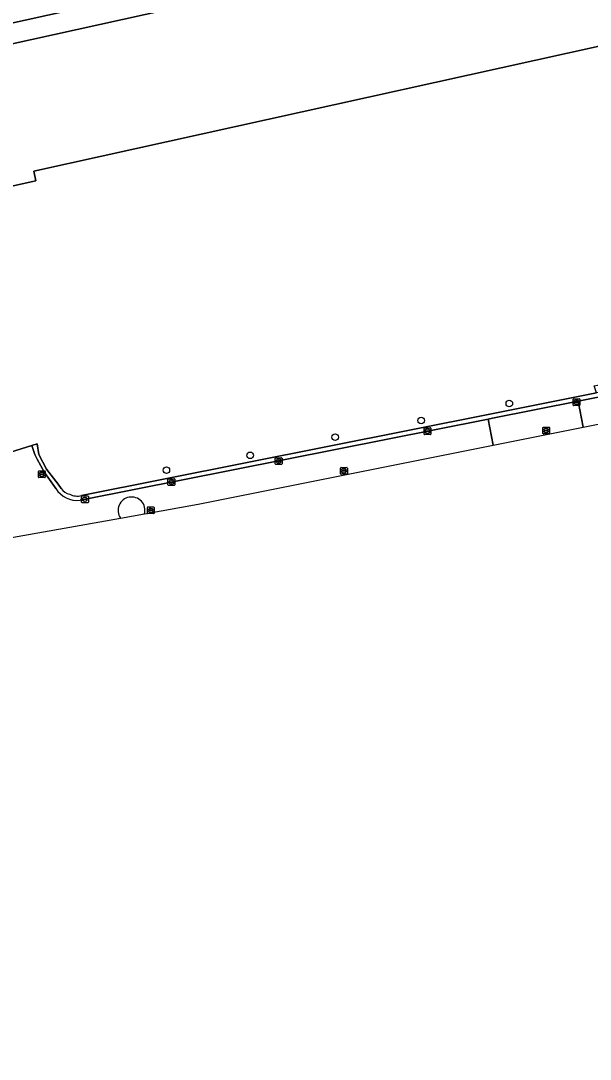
# Model space of a CAD drawing. Extents: x 161477 to 163040, y 383680 to 384871.
# Drawn here: x 162310.1 to 162394.9, y 383727.2 to 383881.8 of the extents above; entities that cross this region are included whole.
import ezdxf

# ---------------------------------------------------------------- set-up
doc = ezdxf.new("R2010")
doc.units = 0
for name, color, linetype in [('IMGEO_Boom', 7, 'Continuous'), ('IMGEO_Erf', 7, 'Continuous'), ('IMGEO_Kolk', 7, 'Continuous'), ('IMGEO_Pand', 7, 'Continuous'), ('IMGEO_Rijbaan_lokaal_open', 7, 'Continuous'), ('IMGEO_Rioolput', 7, 'Continuous'), ('IMGEO_Terreindeel_gesloten', 7, 'Continuous'), ('IMGEO_Voetpad_open', 7, 'Continuous')]:
    doc.layers.add(name, color=color, linetype=linetype)

msp = doc.modelspace()

# ---------------------------------------------------------------- linework, layer by layer
at = {"layer": 'IMGEO_Boom'}
for centre in [(162382.82, 383824.81), (162369.71, 383822.27), (162356.89, 383819.8), (162344.26, 383817.08), (162331.79, 383814.88)]:
    msp.add_circle(centre, 0.489, dxfattribs=at)
at = {"layer": 'IMGEO_Erf'}
for points in [[(162421.56, 383883.57), (162312.05, 383859.38), (162312.37, 383857.91), (162254.76, 383845.19), (162254.46, 383846.53), (162253.68, 383850.09), (162222.78, 383843.26)], [(162319.15, 383811.08), (162380.16, 383823.26), (162395.79, 383826.38), (162395.46, 383827.41), (162445.16, 383837.56), (162467.17, 383842.24), (162466.76, 383844.47), (162467.52, 383844.47), (162468.05, 383841.17), (162493.72, 383846.3), (162493.13, 383849.82), (162493.06, 383850.22), (162529, 383857.59)], [(161913.96, 383727.2), (162034.23, 383752.62), (162061.02, 383757.62), (162072.88, 383760.06), (162200.21, 383788.99), (162215.71, 383792.24), (162226.94, 383794.59), (162253.58, 383800.74), (162261.09, 383802.89), (162298.92, 383814.56), (162300.16, 383814.95), (162305.42, 383816.57), (162306.83, 383817), (162311.78, 383818.53), (162312.56, 383818.77), (162312.8, 383817.2), (162313.95, 383815.04), (162315.67, 383812.77), (162316.14, 383812.14)]]:
    msp.add_lwpolyline(points, dxfattribs=at)
for centre, radius, start, end in [((162317.96, 383813.5), 2.28, 216.7152, 256.2761), ((162318.57, 383813.49), 2.48, 242.3013, 283.5464)]:
    msp.add_arc(centre, radius, start, end, dxfattribs=at)
at = {"layer": 'IMGEO_Kolk'}
for p, q in [((162392.3, 383824.57), (162392.3, 383825.42)), ((162392.38, 383825.49), (162393.23, 383825.49)), ((162393.23, 383824.49), (162392.38, 383824.49)), ((162392.56, 383824.99), (162392.56, 383825)), ((162393, 383824.95), (162392.6, 383824.95)), ((162392.61, 383825.04), (162393, 383825.04)), ((162392.79, 383825.27), (162392.82, 383825.27)), ((162392.81, 383824.71), (162392.79, 383824.71)), ((162393.05, 383825), (162393.05, 383824.99)), ((162393.3, 383825.42), (162393.3, 383824.57)), ((162370.15, 383820.25), (162370.15, 383821.1)), ((162370.23, 383821.17), (162371.08, 383821.17)), ((162371.08, 383820.17), (162370.23, 383820.17)), ((162370.41, 383820.67), (162370.41, 383820.68)), ((162370.45, 383820.72), (162370.85, 383820.72)), ((162370.85, 383820.63), (162370.45, 383820.63)), ((162370.64, 383820.95), (162370.66, 383820.95)), ((162370.66, 383820.39), (162370.64, 383820.39)), ((162370.89, 383820.68), (162370.89, 383820.67)), ((162371.15, 383821.1), (162371.15, 383820.25)), ((162348.07, 383816.72), (162348.93, 383816.72)), ((162348, 383815.8), (162348, 383816.65)), ((162348.93, 383815.72), (162348.07, 383815.72)), ((162348.26, 383816.22), (162348.26, 383816.23)), ((162348.3, 383816.27), (162348.7, 383816.27)), ((162348.7, 383816.18), (162348.3, 383816.18)), ((162348.51, 383815.94), (162348.48, 383815.94)), ((162348.49, 383816.5), (162348.51, 383816.5)), ((162348.74, 383816.23), (162348.74, 383816.22)), ((162349, 383816.65), (162349, 383815.8)), ((162332.1, 383813.6), (162332.96, 383813.6)), ((162332.03, 383812.67), (162332.03, 383813.53)), ((162332.96, 383812.6), (162332.1, 383812.6)), ((162332.29, 383813.09), (162332.29, 383813.11)), ((162332.33, 383813.14), (162332.73, 383813.14)), ((162332.73, 383813.06), (162332.33, 383813.06)), ((162332.54, 383812.82), (162332.51, 383812.82)), ((162332.52, 383813.38), (162332.54, 383813.38)), ((162332.77, 383813.11), (162332.77, 383813.09)), ((162333.03, 383813.53), (162333.03, 383812.67)), ((162319.18, 383810.11), (162319.18, 383810.96)), ((162319.26, 383811.03), (162320.11, 383811.03)), ((162319.44, 383810.53), (162319.44, 383810.54)), ((162319.48, 383810.58), (162319.88, 383810.58)), ((162319.88, 383810.49), (162319.48, 383810.49)), ((162319.67, 383810.81), (162319.7, 383810.81)), ((162319.93, 383810.54), (162319.93, 383810.53)), ((162320.18, 383810.96), (162320.18, 383810.11)), ((162320.11, 383810.03), (162319.26, 383810.03)), ((162319.69, 383810.25), (162319.67, 383810.25))]:
    msp.add_line(p, q, dxfattribs=at)
for points in [[(162392.3, 383824.57), (162392.3, 383825.42)], [(162392.38, 383825.49), (162393.23, 383825.49)], [(162393.23, 383824.49), (162392.38, 383824.49)], [(162393.3, 383825.42), (162393.3, 383824.57)], [(162370.15, 383820.25), (162370.15, 383821.1)], [(162370.23, 383821.17), (162371.08, 383821.17)], [(162371.08, 383820.17), (162370.23, 383820.17)], [(162371.15, 383821.1), (162371.15, 383820.25)], [(162348.07, 383816.72), (162348.93, 383816.72)], [(162348, 383815.8), (162348, 383816.65)], [(162348.93, 383815.72), (162348.07, 383815.72)], [(162349, 383816.65), (162349, 383815.8)], [(162332.1, 383813.6), (162332.96, 383813.6)], [(162332.03, 383812.67), (162332.03, 383813.53)], [(162332.96, 383812.6), (162332.1, 383812.6)], [(162333.03, 383813.53), (162333.03, 383812.67)], [(162319.18, 383810.11), (162319.18, 383810.96)], [(162319.26, 383811.03), (162320.11, 383811.03)], [(162320.18, 383810.96), (162320.18, 383810.11)], [(162320.11, 383810.03), (162319.26, 383810.03)]]:
    msp.add_lwpolyline(points, dxfattribs=at)
for centre, radius, start, end in [((162392.38, 383825.42), 0.0765, 91.552, 178.448), ((162392.38, 383825.42), 0.0765, 91.552, 178.448), ((162392.38, 383824.57), 0.0765, 181.552, 268.448), ((162392.38, 383824.57), 0.0765, 181.552, 268.448), ((162392.6, 383825), 0.0403, 85.8775, 175.7526), ((162392.6, 383824.99), 0.0366, 178.938, 274.7102), ((162393.01, 383825), 0.0386, 1.7309, 96.639), ((162393, 383824.99), 0.043, 264.8664, 352.4533), ((162393.23, 383825.42), 0.0765, 1.552, 88.448), ((162393.23, 383825.42), 0.0765, 1.552, 88.448), ((162393.23, 383824.57), 0.0765, 271.552, 358.448), ((162393.23, 383824.57), 0.0765, 271.552, 358.448), ((162370.23, 383821.1), 0.0765, 91.552, 178.448), ((162370.23, 383821.1), 0.0765, 91.552, 178.448), ((162370.23, 383820.25), 0.0765, 181.552, 268.448), ((162370.23, 383820.25), 0.0765, 181.552, 268.448), ((162370.45, 383820.68), 0.0403, 85.8775, 175.7526), ((162370.45, 383820.67), 0.0366, 178.938, 274.7102), ((162370.86, 383820.68), 0.0386, 1.7309, 96.639), ((162370.85, 383820.67), 0.043, 264.8664, 352.4533), ((162371.08, 383821.1), 0.0765, 1.552, 88.448), ((162371.08, 383821.1), 0.0765, 1.552, 88.448), ((162371.08, 383820.25), 0.0765, 271.552, 358.448), ((162371.08, 383820.25), 0.0765, 271.552, 358.448), ((162348.08, 383816.65), 0.0765, 91.552, 178.448), ((162348.08, 383816.65), 0.0765, 91.552, 178.448), ((162348.92, 383816.65), 0.0765, 1.552, 88.448), ((162348.92, 383816.65), 0.0765, 1.552, 88.448), ((162348.08, 383815.8), 0.0765, 181.552, 268.448), ((162348.08, 383815.8), 0.0765, 181.552, 268.448), ((162348.3, 383816.23), 0.0403, 85.8775, 175.7526), ((162348.29, 383816.22), 0.0366, 178.938, 274.7102), ((162348.7, 383816.23), 0.0386, 1.7309, 96.639), ((162348.7, 383816.22), 0.043, 264.8664, 352.4533), ((162348.92, 383815.8), 0.0765, 271.552, 358.448), ((162348.92, 383815.8), 0.0765, 271.552, 358.448), ((162332.11, 383813.52), 0.0765, 91.552, 178.448), ((162332.11, 383813.52), 0.0765, 91.552, 178.448), ((162332.95, 383813.52), 0.0765, 1.552, 88.448), ((162332.95, 383813.52), 0.0765, 1.552, 88.448), ((162332.11, 383812.68), 0.0765, 181.552, 268.448), ((162332.11, 383812.68), 0.0765, 181.552, 268.448), ((162332.33, 383813.1), 0.0403, 85.8775, 175.7526), ((162332.32, 383813.09), 0.0366, 178.938, 274.7102), ((162332.73, 383813.1), 0.0386, 1.7309, 96.639), ((162332.73, 383813.1), 0.043, 264.8664, 352.4533), ((162332.95, 383812.68), 0.0765, 271.552, 358.448), ((162332.95, 383812.68), 0.0765, 271.552, 358.448), ((162319.26, 383810.96), 0.0765, 91.552, 178.448), ((162319.26, 383810.96), 0.0765, 91.552, 178.448), ((162319.48, 383810.54), 0.0403, 85.8775, 175.7526), ((162319.48, 383810.53), 0.0366, 178.938, 274.7102), ((162319.89, 383810.54), 0.0386, 1.7309, 96.639), ((162319.88, 383810.53), 0.043, 264.8664, 352.4533), ((162320.11, 383810.96), 0.0765, 1.552, 88.448), ((162320.11, 383810.96), 0.0765, 1.552, 88.448), ((162319.26, 383810.11), 0.0765, 181.552, 268.448), ((162319.26, 383810.11), 0.0765, 181.552, 268.448), ((162320.11, 383810.11), 0.0765, 271.552, 358.448), ((162320.11, 383810.11), 0.0765, 271.552, 358.448)]:
    msp.add_arc(centre, radius, start, end, dxfattribs=at)
for centre, major_axis, ratio, start_param, end_param in [((162392.79, 383824.99), (-0.387, 0.002), 0.722429, 4.712389, 7.853982), ((162392.81, 383824.99), (-0.39, 0.002), 0.717154, 1.570796, 4.712389), ((162370.64, 383820.67), (-0.387, 0.002), 0.722429, 4.712389, 7.853982), ((162370.66, 383820.67), (-0.39, 0.002), 0.717154, 1.570796, 4.712389), ((162348.49, 383816.22), (-0.387, 0.002), 0.722429, 4.712389, 7.853982), ((162348.51, 383816.22), (-0.39, 0.002), 0.717154, 1.570796, 4.712389), ((162332.52, 383813.1), (-0.387, 0.002), 0.722429, 4.712389, 7.853982), ((162332.54, 383813.1), (-0.39, 0.002), 0.717154, 1.570796, 4.712389), ((162319.67, 383810.53), (-0.387, 0.002), 0.722429, 4.712389, 7.853982), ((162319.69, 383810.53), (-0.39, 0.002), 0.717154, 1.570796, 4.712389)]:
    msp.add_ellipse(centre, major_axis=major_axis, ratio=ratio, start_param=start_param, end_param=end_param, dxfattribs=at)
at = {"layer": 'IMGEO_Pand'}
msp.add_lwpolyline([(162304.96, 383877.5), (162250.29, 383865.42), (162249.55, 383868.79), (162223.78, 383863.1), (162218.56, 383861.94), (162222.78, 383843.26), (162253.68, 383850.09), (162254.46, 383846.53), (162254.76, 383845.19), (162312.37, 383857.91), (162312.05, 383859.38), (162421.56, 383883.57), (162417.41, 383902.34), (162405.62, 383899.74), (162402.4, 383899.03)], close=True, dxfattribs=at)
at = {"layer": 'IMGEO_Rijbaan_lokaal_open'}
for points in [[(162525.93, 383852.81), (162522.58, 383852.07), (162502.95, 383848.15), (162500, 383847.56), (162493.72, 383846.3), (162468.05, 383841.17), (162445.73, 383836.7), (162445.92, 383836.39), (162395.79, 383826.38), (162380.16, 383823.26), (162319.15, 383811.08)], [(162318.95, 383810.39), (162319.24, 383810.45), (162379.65, 383822.47), (162380.32, 383822.6), (162393.08, 383825.15), (162442.31, 383834.97), (162458.82, 383838.26), (162500, 383846.47)], [(162380.4, 383818.6), (162393.83, 383821.29), (162393.08, 383825.15), (162380.32, 383822.6), (162379.65, 383822.47), (162380.4, 383818.6)], [(162380.4, 383818.6), (162379.65, 383822.47), (162319.24, 383810.45), (162318.95, 383810.39)], [(162315.33, 383812.15), (162314.66, 383813.15), (162313.68, 383814.54), (162312.55, 383816.49), (162312.22, 383817.18), (162311.78, 383818.53), (162306.83, 383817), (162305.42, 383816.57), (162300.16, 383814.95), (162300.74, 383813.35)], [(162316.14, 383812.14), (162315.67, 383812.77), (162313.95, 383815.04), (162312.8, 383817.2), (162312.56, 383818.77), (162311.78, 383818.53), (162312.22, 383817.18), (162312.55, 383816.49), (162313.68, 383814.54), (162314.66, 383813.15), (162315.33, 383812.15)], [(162328.55, 383808.39), (162336.5, 383809.8), (162380.4, 383818.6)], [(162296.37, 383805.82), (162296.01, 383805.74), (162295.7, 383805.68), (162295.4, 383805.62), (162295.09, 383805.56), (162294.79, 383805.49), (162294.48, 383805.43), (162294.18, 383805.37), (162278.73, 383802.34), (162270.9, 383800.71), (162268.48, 383800.21), (162269.21, 383797.16), (162273.78, 383798.63), (162324.96, 383807.75)], [(162324.96, 383807.75), (162328.55, 383808.39)]]:
    msp.add_lwpolyline(points, dxfattribs=at)
for centre, radius, start, end in [((162318.53, 383814.12), 3.75, 211.5389, 276.3751), ((162318.53, 383814.12), 3.75, 211.5389, 276.3751), ((162317.96, 383813.5), 2.28, 216.7152, 256.2761), ((162318.57, 383813.49), 2.48, 242.3013, 283.5464), ((162326.61, 383808.88), 2, 100.0945, 214.3745), ((162326.61, 383808.88), 2, 100.0945, 214.3745), ((162326.61, 383808.88), 2, 345.8313, 100.0996), ((162326.61, 383808.88), 2, 345.8313, 100.0996)]:
    msp.add_arc(centre, radius, start, end, dxfattribs=at)
at = {"layer": 'IMGEO_Rioolput'}
for p, q in [((162387.82, 383820.34), (162387.82, 383821.2)), ((162387.89, 383821.27), (162388.75, 383821.27)), ((162388.75, 383820.27), (162387.89, 383820.27)), ((162388.08, 383820.76), (162388.08, 383820.78)), ((162388.12, 383820.81), (162388.52, 383820.81)), ((162388.52, 383820.73), (162388.12, 383820.73)), ((162388.33, 383820.49), (162388.3, 383820.49)), ((162388.31, 383821.05), (162388.33, 383821.05)), ((162388.56, 383820.78), (162388.56, 383820.76)), ((162388.82, 383821.2), (162388.82, 383820.34)), ((162357.72, 383814.34), (162357.72, 383815.19)), ((162357.79, 383815.26), (162358.64, 383815.26)), ((162358.72, 383815.19), (162358.72, 383814.34)), ((162312.77, 383813.84), (162312.77, 383814.69)), ((162312.84, 383814.76), (162313.69, 383814.76)), ((162313.69, 383813.76), (162312.84, 383813.76)), ((162313.02, 383814.26), (162313.02, 383814.27)), ((162313.46, 383814.22), (162313.06, 383814.22)), ((162313.07, 383814.31), (162313.46, 383814.31)), ((162313.25, 383814.54), (162313.28, 383814.54)), ((162313.28, 383813.98), (162313.25, 383813.98)), ((162313.51, 383814.27), (162313.51, 383814.26)), ((162313.77, 383814.69), (162313.77, 383813.84)), ((162358.64, 383814.26), (162357.79, 383814.26)), ((162357.98, 383814.76), (162357.98, 383814.77)), ((162358.02, 383814.81), (162358.42, 383814.81)), ((162358.41, 383814.72), (162358.02, 383814.72)), ((162358.23, 383814.48), (162358.2, 383814.48)), ((162358.21, 383815.04), (162358.23, 383815.04)), ((162358.46, 383814.77), (162358.46, 383814.76)), ((162328.96, 383808.48), (162328.96, 383809.33)), ((162329.04, 383809.41), (162329.89, 383809.41)), ((162329.26, 383808.95), (162329.66, 383808.95)), ((162329.45, 383809.18), (162329.47, 383809.18)), ((162329.96, 383809.33), (162329.96, 383808.48)), ((162329.89, 383808.4), (162329.04, 383808.4)), ((162329.22, 383808.9), (162329.22, 383808.91)), ((162329.66, 383808.86), (162329.26, 383808.86)), ((162329.47, 383808.63), (162329.45, 383808.63)), ((162329.7, 383808.91), (162329.7, 383808.9))]:
    msp.add_line(p, q, dxfattribs=at)
for points in [[(162387.82, 383820.34), (162387.82, 383821.2)], [(162387.89, 383821.27), (162388.75, 383821.27)], [(162388.75, 383820.27), (162387.89, 383820.27)], [(162388.82, 383821.2), (162388.82, 383820.34)], [(162357.72, 383814.34), (162357.72, 383815.19)], [(162357.79, 383815.26), (162358.64, 383815.26)], [(162358.72, 383815.19), (162358.72, 383814.34)], [(162312.77, 383813.84), (162312.77, 383814.69)], [(162312.84, 383814.76), (162313.69, 383814.76)], [(162313.69, 383813.76), (162312.84, 383813.76)], [(162313.77, 383814.69), (162313.77, 383813.84)], [(162358.64, 383814.26), (162357.79, 383814.26)], [(162328.96, 383808.48), (162328.96, 383809.33)], [(162329.04, 383809.41), (162329.89, 383809.41)], [(162329.96, 383809.33), (162329.96, 383808.48)], [(162329.89, 383808.4), (162329.04, 383808.4)]]:
    msp.add_lwpolyline(points, dxfattribs=at)
for centre, radius, start, end in [((162387.9, 383821.19), 0.0765, 91.552, 178.448), ((162387.9, 383821.19), 0.0765, 91.552, 178.448), ((162387.9, 383820.35), 0.0765, 181.552, 268.448), ((162387.9, 383820.35), 0.0765, 181.552, 268.448), ((162388.12, 383820.77), 0.0403, 85.8775, 175.7526), ((162388.11, 383820.76), 0.0366, 178.938, 274.7102), ((162388.52, 383820.77), 0.0386, 1.7309, 96.639), ((162388.52, 383820.77), 0.043, 264.8664, 352.4533), ((162388.74, 383821.19), 0.0765, 1.552, 88.448), ((162388.74, 383821.19), 0.0765, 1.552, 88.448), ((162388.74, 383820.35), 0.0765, 271.552, 358.448), ((162388.74, 383820.35), 0.0765, 271.552, 358.448), ((162357.79, 383815.19), 0.0765, 91.552, 178.448), ((162357.79, 383815.19), 0.0765, 91.552, 178.448), ((162358.64, 383815.19), 0.0765, 1.552, 88.448), ((162358.64, 383815.19), 0.0765, 1.552, 88.448), ((162312.84, 383814.69), 0.0765, 91.552, 178.448), ((162312.84, 383814.69), 0.0765, 91.552, 178.448), ((162312.84, 383813.84), 0.0765, 181.552, 268.448), ((162312.84, 383813.84), 0.0765, 181.552, 268.448), ((162313.06, 383814.27), 0.0403, 85.8775, 175.7526), ((162313.06, 383814.26), 0.0366, 178.938, 274.7102), ((162313.47, 383814.27), 0.0386, 1.7309, 96.639), ((162313.47, 383814.26), 0.043, 264.8664, 352.4533), ((162313.69, 383814.69), 0.0765, 1.552, 88.448), ((162313.69, 383814.69), 0.0765, 1.552, 88.448), ((162313.69, 383813.84), 0.0765, 271.552, 358.448), ((162313.69, 383813.84), 0.0765, 271.552, 358.448), ((162357.79, 383814.34), 0.0765, 181.552, 268.448), ((162357.79, 383814.34), 0.0765, 181.552, 268.448), ((162358.02, 383814.77), 0.0403, 85.8775, 175.7526), ((162358.01, 383814.76), 0.0366, 178.938, 274.7102), ((162358.42, 383814.76), 0.043, 264.8664, 352.4533), ((162358.42, 383814.77), 0.0386, 1.7309, 96.639), ((162358.64, 383814.34), 0.0765, 271.552, 358.448), ((162358.64, 383814.34), 0.0765, 271.552, 358.448), ((162329.04, 383809.33), 0.0765, 91.552, 178.448), ((162329.04, 383809.33), 0.0765, 91.552, 178.448), ((162329.26, 383808.91), 0.0403, 85.8775, 175.7526), ((162329.67, 383808.91), 0.0386, 1.7309, 96.639), ((162329.89, 383809.33), 0.0765, 1.552, 88.448), ((162329.89, 383809.33), 0.0765, 1.552, 88.448), ((162329.04, 383808.48), 0.0765, 181.552, 268.448), ((162329.04, 383808.48), 0.0765, 181.552, 268.448), ((162329.26, 383808.9), 0.0366, 178.938, 274.7102), ((162329.66, 383808.9), 0.043, 264.8664, 352.4533), ((162329.89, 383808.48), 0.0765, 271.552, 358.448), ((162329.89, 383808.48), 0.0765, 271.552, 358.448)]:
    msp.add_arc(centre, radius, start, end, dxfattribs=at)
for centre, major_axis, ratio, start_param, end_param in [((162388.31, 383820.77), (-0.387, 0.002), 0.722429, 4.712389, 7.853982), ((162388.33, 383820.77), (-0.39, 0.002), 0.717154, 1.570796, 4.712389), ((162313.25, 383814.26), (-0.387, 0.002), 0.722429, 4.712389, 7.853982), ((162313.28, 383814.26), (-0.39, 0.002), 0.717154, 1.570796, 4.712389), ((162358.2, 383814.76), (-0.387, 0.002), 0.722429, 4.712389, 7.853982), ((162358.23, 383814.76), (-0.39, 0.002), 0.717154, 1.570796, 4.712389), ((162329.45, 383808.9), (-0.387, 0.002), 0.722429, 4.712389, 7.853982), ((162329.47, 383808.9), (-0.39, 0.002), 0.717154, 1.570796, 4.712389)]:
    msp.add_ellipse(centre, major_axis=major_axis, ratio=ratio, start_param=start_param, end_param=end_param, dxfattribs=at)
at = {"layer": 'IMGEO_Terreindeel_gesloten'}
msp.add_lwpolyline([(162251.07, 383871.17), (162181.38, 383855.78), (162181.81, 383853.83), (162218.56, 383861.94), (162223.78, 383863.1), (162249.55, 383868.79), (162250.29, 383865.42), (162304.96, 383877.5), (162402.4, 383899.03), (162401.94, 383901.13), (162395.4, 383899.68), (162394.39, 383900.33), (162251.6, 383868.79)], close=True, dxfattribs=at)
msp.add_lwpolyline([(162298.57, 383883.75), (162252.07, 383873.33), (162250.66, 383873.01), (162251.07, 383871.17), (162251.6, 383868.79), (162394.39, 383900.33)], dxfattribs=at)
at = {"layer": 'IMGEO_Voetpad_open'}
msp.add_lwpolyline([(162393.83, 383821.29), (162442.97, 383831.14), (162442.31, 383834.97), (162393.08, 383825.15)], close=True, dxfattribs=at)

doc.saveas('drawing.dxf')
